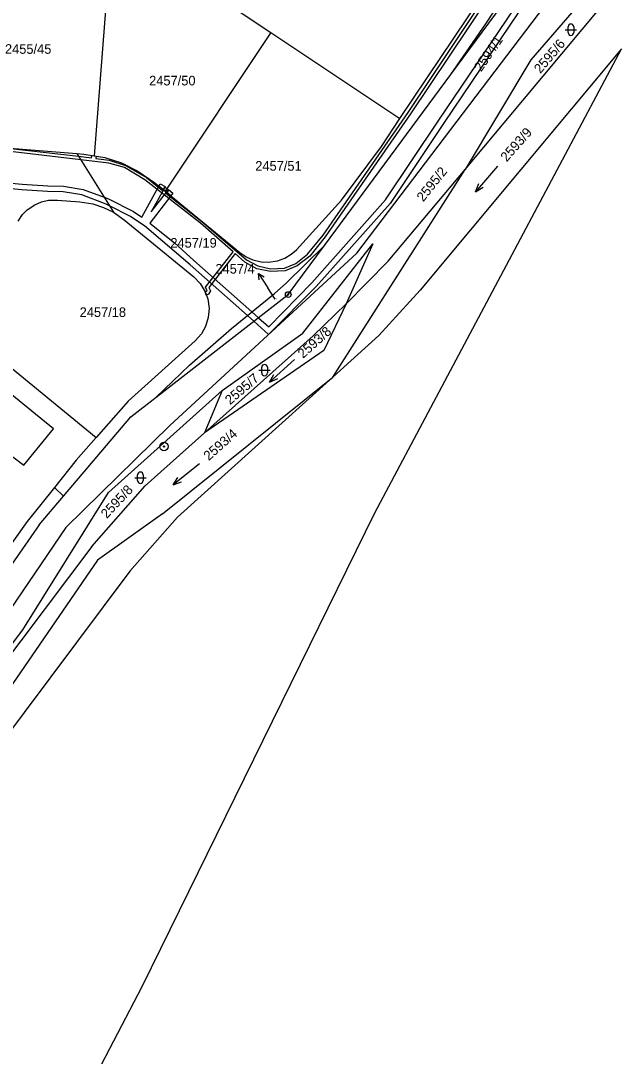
# Model space of a CAD drawing. Extents: x -755819 to -753140, y -1169796 to -1166000.
# Drawn here: x -754981.2 to -754875.9, y -1168824.4 to -1168641 of the extents above; entities that cross this region are included whole.
import ezdxf

# ---------------------------------------------------------------- set-up
doc = ezdxf.new("R2010")
doc.units = 0
for name, color, linetype in [('Vrstva 1', 7, 'Continuous'), ('Vrstva 16', 7, 'Continuous'), ('Vrstva 18', 7, 'Continuous'), ('Vrstva 24', 7, 'Continuous'), ('Vrstva 25', 7, 'Continuous'), ('Vrstva 27', 7, 'Continuous'), ('Vrstva 6', 7, 'Continuous')]:
    doc.layers.add(name, color=color, linetype=linetype)

msp = doc.modelspace()

# ---------------------------------------------------------------- linework, layer by layer
at = {"layer": 'Vrstva 1'}
for p, q in [((-754965, -1168624.3), (-754968.21, -1168664.9)), ((-754965, -1168624.3), (-754936.89, -1168643.07)), ((-754905.02, -1168650.51), (-754890.42, -1168630.76)), ((-754914.03, -1168658.33), (-754896.75, -1168632.46)), ((-754921.66, -1168682.14), (-754886.53, -1168635.92)), ((-754898.8, -1168641.53), (-754894.06, -1168634.26)), ((-754902.48, -1168667.31), (-754878.42, -1168638.6)), ((-754905.02, -1168650.51), (-754898.8, -1168641.53)), ((-754936.89, -1168643.07), (-754955.65, -1168671.16)), ((-754936.89, -1168643.07), (-754914.03, -1168658.33)), ((-754874.8, -1168645.93), (-754910.46, -1168688.7)), ((-754927.41, -1168680.82), (-754905.02, -1168650.51)), ((-754917.32, -1168663.26), (-754914.03, -1168658.33)), ((-754991.09, -1168662.93), (-754971.26, -1168664.5)), ((-754924.38, -1168672.79), (-754917.32, -1168663.26)), ((-754971.26, -1168664.5), (-754970.04, -1168664.6)), ((-754970.04, -1168664.6), (-754968.21, -1168664.9)), ((-754968.21, -1168664.9), (-754966.32, -1168665.21)), ((-754966.32, -1168665.21), (-754963.34, -1168666.17)), ((-754963.34, -1168666.17), (-754960.45, -1168667.61)), ((-754960.45, -1168667.61), (-754957.43, -1168669.69)), ((-754916.1, -1168683.57), (-754902.48, -1168667.31)), ((-754957.43, -1168669.69), (-754955.65, -1168671.16)), ((-754955.65, -1168671.16), (-754942.42, -1168682.05)), ((-754980.88, -1168675.32), (-754980.04, -1168674.48)), ((-754980.04, -1168674.48), (-754978.71, -1168673.58)), ((-754978.71, -1168673.58), (-754977.54, -1168673.08)), ((-754977.54, -1168673.08), (-754976.3, -1168672.79)), ((-754976.3, -1168672.79), (-754974.72, -1168672.75)), ((-754974.72, -1168672.75), (-754970.71, -1168673.07)), ((-754970.71, -1168673.07), (-754968.45, -1168673.43)), ((-754968.45, -1168673.43), (-754966.52, -1168674.05)), ((-754966.52, -1168674.05), (-754964.8, -1168674.89)), ((-754932.36, -1168681.58), (-754924.38, -1168672.79)), ((-754981.67, -1168676.47), (-754980.88, -1168675.32)), ((-754964.8, -1168674.89), (-754962.86, -1168676.25)), ((-754962.86, -1168676.25), (-754950.57, -1168686.34)), ((-754934.18, -1168687.45), (-754927.41, -1168680.82)), ((-754933.82, -1168689.49), (-754927.41, -1168680.82)), ((-754933.29, -1168682.35), (-754932.36, -1168681.58)), ((-754921.66, -1168682.14), (-754954.8, -1168712.67)), ((-754942.42, -1168682.05), (-754941.3, -1168682.81)), ((-754941.3, -1168682.81), (-754940.08, -1168683.35)), ((-754940.08, -1168683.35), (-754938.62, -1168683.7)), ((-754938.62, -1168683.7), (-754937.3, -1168683.75)), ((-754937.3, -1168683.75), (-754935.72, -1168683.49)), ((-754935.72, -1168683.49), (-754934.42, -1168683.02)), ((-754934.42, -1168683.02), (-754933.29, -1168682.35)), ((-754923.54, -1168691.15), (-754916.1, -1168683.57)), ((-754950.57, -1168686.34), (-754949.42, -1168687.54)), ((-754949.42, -1168687.54), (-754948.54, -1168689.01)), ((-754948.54, -1168689.01), (-754948.09, -1168690.25)), ((-754936.24, -1168689.31), (-754934.18, -1168687.45)), ((-754910.46, -1168688.7), (-754917.78, -1168696.72)), ((-754957.2, -1168707.64), (-754933.82, -1168689.49)), ((-754948.09, -1168690.25), (-754947.84, -1168691.96)), ((-754943.88, -1168695.53), (-754936.24, -1168689.31)), ((-754947.84, -1168691.96), (-754947.98, -1168693.58)), ((-754929.41, -1168696.79), (-754923.54, -1168691.15)), ((-754947.98, -1168693.58), (-754948.48, -1168695.15)), ((-754951.29, -1168701.98), (-754943.88, -1168695.53)), ((-754949.2, -1168696.43), (-754950.31, -1168697.7)), ((-754948.48, -1168695.15), (-754949.2, -1168696.43)), ((-754950.31, -1168697.7), (-754962.17, -1168708.4)), ((-754948.66, -1168713.98), (-754929.41, -1168696.79)), ((-754917.78, -1168696.72), (-754923.98, -1168702.38)), ((-754987.51, -1168698.71), (-754967.85, -1168714.83)), ((-754957.2, -1168707.64), (-754951.29, -1168701.98)), ((-754975.38, -1168713.27), (-754987.71, -1168703.29)), ((-754923.98, -1168702.38), (-754925.91, -1168704.12)), ((-754925.91, -1168704.12), (-754953.45, -1168728.91)), ((-754962.17, -1168708.4), (-754967.85, -1168714.83)), ((-754961.69, -1168711.13), (-754957.2, -1168707.64)), ((-754973.63, -1168725.21), (-754961.69, -1168711.13)), ((-754954.8, -1168712.67), (-754973.23, -1168730.75)), ((-754987.2, -1168714.79), (-754980.67, -1168719.73)), ((-754980.67, -1168719.73), (-754975.38, -1168713.27)), ((-754967.85, -1168714.83), (-754971.38, -1168718.82)), ((-754959.16, -1168723.35), (-754948.66, -1168713.98)), ((-754971.38, -1168718.82), (-754975.23, -1168723.66)), ((-754975.23, -1168723.66), (-754980.04, -1168729.71)), ((-754968.64, -1168734.13), (-754959.16, -1168723.35)), ((-754977.94, -1168730.29), (-754973.63, -1168725.21)), ((-754961.91, -1168738.51), (-754953.45, -1168728.91)), ((-754977.94, -1168730.29), (-755006.93, -1168771.76)), ((-754973.23, -1168730.75), (-754995.03, -1168762.88)), ((-754980.04, -1168729.71), (-754986.02, -1168738.02)), ((-754968.64, -1168734.13), (-755029.55, -1168814.93)), ((-754961.91, -1168738.51), (-755037.68, -1168839.75))]:
    msp.add_line(p, q, dxfattribs=at)
at = {"layer": 'Vrstva 16'}
for p in [(-754939.07, -1168685.78), (-754936.14, -1168690.33)]:
    msp.add_line(p, (-754937.45, -1168688.3), dxfattribs=at)
msp.add_lwpolyline([(-754938.95, -1168686.89), (-754939.07, -1168685.78), (-754938.11, -1168686.35)], dxfattribs=at)
at = {"layer": 'Vrstva 24'}
for centre, radius in [((-754933.82, -1168689.49), 0.5), ((-754933.82, -1168689.49), 0.1), ((-754955.83, -1168716.4), 0.75), ((-754955.83, -1168716.4), 0.1)]:
    msp.add_circle(centre, radius, dxfattribs=at)
at = {"layer": 'Vrstva 25'}
for p, q in [((-754884.74, -1168642.57), (-754882.74, -1168642.57)), ((-754884.24, -1168643.07), (-754884.24, -1168642.07)), ((-754883.24, -1168642.07), (-754883.24, -1168643.07)), ((-754939.01, -1168702.88), (-754937.01, -1168702.88)), ((-754938.51, -1168703.38), (-754938.51, -1168702.38)), ((-754937.51, -1168702.38), (-754937.51, -1168703.38)), ((-754961.01, -1168721.94), (-754959.01, -1168721.94)), ((-754960.51, -1168722.44), (-754960.51, -1168721.44)), ((-754959.51, -1168721.44), (-754959.51, -1168722.44))]:
    msp.add_line(p, q, dxfattribs=at)
for points in [[(-754896.76, -1168666.73), (-754900.64, -1168671.31), (-754899.29, -1168670.49)], [(-754900.64, -1168671.31), (-754900.05, -1168669.84)], [(-754932.71, -1168700.98), (-754937.13, -1168705.04), (-754935.69, -1168704.39)], [(-754937.13, -1168705.04), (-754936.36, -1168703.66)], [(-754949.53, -1168719.46), (-754954.21, -1168723.22), (-754952.73, -1168722.67)], [(-754954.21, -1168723.22), (-754953.35, -1168721.89)]]:
    msp.add_lwpolyline(points, dxfattribs=at)
for centre, start, end in [((-754883.74, -1168642.07), 0, 180), ((-754883.74, -1168643.07), 180, 0), ((-754938.01, -1168702.38), 0, 180), ((-754938.01, -1168703.38), 180, 0), ((-754960.01, -1168721.44), 0, 180), ((-754960.01, -1168722.44), 180, 0)]:
    msp.add_arc(centre, 0.5, start, end, dxfattribs=at)
at = {"layer": 'Vrstva 27'}
for p, q in [((-754912.6, -1168657.21), (-754896.83, -1168633.62)), ((-754895.85, -1168633.06), (-754912.18, -1168657.49)), ((-754907.17, -1168658.61), (-754892.01, -1168636.16)), ((-754890.89, -1168636.28), (-754906.33, -1168659.17)), ((-754927.66, -1168678.96), (-754912.6, -1168657.21)), ((-754912.18, -1168657.49), (-754927.26, -1168679.26)), ((-754916.58, -1168672.73), (-754907.17, -1168658.61)), ((-754906.33, -1168659.17), (-754915.78, -1168673.35)), ((-754983.49, -1168663.53), (-754970.95, -1168664.99)), ((-754970.57, -1168665.62), (-754983.53, -1168664.08)), ((-754970.95, -1168664.99), (-754968.66, -1168665.26)), ((-754968.66, -1168665.26), (-754968.62, -1168664.83)), ((-754968.62, -1168664.83), (-754968.21, -1168664.9)), ((-754968.21, -1168664.9), (-754967.83, -1168664.96)), ((-754967.83, -1168664.96), (-754967.89, -1168665.36)), ((-754967.89, -1168665.36), (-754965.53, -1168665.71)), ((-754965.63, -1168666.2), (-754970.57, -1168665.62)), ((-754962.83, -1168667.01), (-754965.63, -1168666.2)), ((-754965.53, -1168665.71), (-754962.65, -1168666.6)), ((-754959.23, -1168669.19), (-754962.83, -1168667.01)), ((-754962.65, -1168666.6), (-754958.95, -1168668.78)), ((-754958.95, -1168668.78), (-754956.11, -1168671.07)), ((-754987.58, -1168669.29), (-754980.94, -1168669.93)), ((-754981.01, -1168670.93), (-754987.24, -1168670.33)), ((-754980.94, -1168669.93), (-754976.42, -1168670.25)), ((-754976.42, -1168670.25), (-754973.64, -1168670.3)), ((-754973.64, -1168670.3), (-754970.14, -1168670.88)), ((-754970.14, -1168670.88), (-754966.43, -1168672.26)), ((-754959.74, -1168675.8), (-754956.73, -1168670.27)), ((-754949.39, -1168676.84), (-754959.23, -1168669.19)), ((-754956.73, -1168670.27), (-754956.51, -1168669.87)), ((-754956.73, -1168670.27), (-754955.96, -1168670.9)), ((-754955.94, -1168670.92), (-754956.73, -1168670.27)), ((-754956.51, -1168669.87), (-754955.63, -1168670.35)), ((-754956.11, -1168671.07), (-754955.96, -1168670.9)), ((-754955.96, -1168670.9), (-754955.63, -1168670.48)), ((-754955.34, -1168671.41), (-754955.96, -1168670.9)), ((-754955.96, -1168670.9), (-754955.65, -1168671.16)), ((-754955.96, -1168670.9), (-754955.94, -1168670.92)), ((-754955.63, -1168670.35), (-754955.94, -1168670.92)), ((-754955.63, -1168670.48), (-754955.35, -1168670.71)), ((-754955.41, -1168671.35), (-754955.06, -1168670.89)), ((-754955.35, -1168670.71), (-754955.01, -1168670.98)), ((-754955.06, -1168670.89), (-754954.26, -1168671.5)), ((-754976.46, -1168671.25), (-754981.01, -1168670.93)), ((-754973.72, -1168671.3), (-754976.46, -1168671.25)), ((-754970.4, -1168671.85), (-754973.72, -1168671.3)), ((-754966.09, -1168673.46), (-754970.4, -1168671.85)), ((-754966.43, -1168672.26), (-754965.69, -1168672.54)), ((-754965.69, -1168672.54), (-754961.26, -1168674.78)), ((-754954.64, -1168671.99), (-754958.33, -1168676.82)), ((-754955.94, -1168670.92), (-754958.08, -1168674.85)), ((-754958.08, -1168674.85), (-754955.41, -1168671.35)), ((-754955.65, -1168671.16), (-754955.34, -1168671.41)), ((-754955.34, -1168671.41), (-754955.5, -1168671.55)), ((-754955.5, -1168671.55), (-754949.13, -1168676.53)), ((-754955.41, -1168671.35), (-754954.64, -1168671.99)), ((-754954.64, -1168671.99), (-754955.41, -1168671.35)), ((-754955.01, -1168670.98), (-754955.34, -1168671.41)), ((-754954.26, -1168671.5), (-754954.64, -1168671.99)), ((-754929.62, -1168687.39), (-754916.58, -1168672.73)), ((-754965.51, -1168673.76), (-754966.09, -1168673.46)), ((-754961.78, -1168675.64), (-754965.51, -1168673.76)), ((-754915.78, -1168673.35), (-754928.88, -1168688.07)), ((-754959.91, -1168676.89), (-754961.78, -1168675.64)), ((-754961.26, -1168674.78), (-754959.74, -1168675.8)), ((-754959.28, -1168677.34), (-754959.91, -1168676.89)), ((-754951.22, -1168684.2), (-754959.28, -1168677.34)), ((-754958.33, -1168676.82), (-754953.97, -1168680.35)), ((-754943.58, -1168681.92), (-754949.39, -1168676.84)), ((-754949.13, -1168676.53), (-754941.22, -1168683.31)), ((-754930.38, -1168682.32), (-754927.66, -1168678.96)), ((-754927.26, -1168679.26), (-754930.02, -1168682.68)), ((-754953.97, -1168680.35), (-754950.56, -1168683.46)), ((-754948.48, -1168688.2), (-754943.58, -1168681.92)), ((-754950.56, -1168683.46), (-754940.25, -1168692.57)), ((-754943.2, -1168682.24), (-754947.9, -1168688.26)), ((-754941.5, -1168683.73), (-754943.2, -1168682.24)), ((-754939.37, -1168684.91), (-754941.5, -1168683.73)), ((-754941.22, -1168683.31), (-754939.19, -1168684.43)), ((-754932.47, -1168683.97), (-754930.38, -1168682.32)), ((-754930.02, -1168682.68), (-754932.21, -1168684.41)), ((-754941.06, -1168693.23), (-754951.22, -1168684.2)), ((-754936.98, -1168685.43), (-754939.37, -1168684.91)), ((-754939.19, -1168684.43), (-754936.94, -1168684.93)), ((-754934.35, -1168685.29), (-754936.98, -1168685.43)), ((-754936.94, -1168684.93), (-754934.47, -1168684.79)), ((-754934.47, -1168684.79), (-754932.47, -1168683.97)), ((-754932.21, -1168684.41), (-754934.35, -1168685.29)), ((-754937.28, -1168695.19), (-754929.62, -1168687.39)), ((-754948.54, -1168689.01), (-754948.18, -1168688.83)), ((-754948.33, -1168689.58), (-754948.54, -1168689.01)), ((-754948.18, -1168688.83), (-754948.48, -1168688.2)), ((-754947.61, -1168688.82), (-754947.94, -1168689.41)), ((-754947.9, -1168688.26), (-754947.61, -1168688.82)), ((-754928.88, -1168688.07), (-754937.31, -1168696.56)), ((-754947.94, -1168689.41), (-754948.33, -1168689.58)), ((-754940.25, -1168692.57), (-754939.1, -1168693.59)), ((-754939.93, -1168694.23), (-754941.06, -1168693.23)), ((-754937.31, -1168696.56), (-754939.93, -1168694.23)), ((-754939.1, -1168693.59), (-754937.28, -1168695.19))]:
    msp.add_line(p, q, dxfattribs=at)
at = {"layer": 'Vrstva 6'}
for p, q in [((-754878.91, -1168634.04), (-754890.83, -1168647.93)), ((-754918.51, -1168728.16), (-754874.8, -1168645.93)), ((-754890.83, -1168647.93), (-754902.48, -1168667.31)), ((-754971.26, -1168664.5), (-754964.8, -1168674.89)), ((-754925.91, -1168704.12), (-754902.48, -1168667.31)), ((-754931.24, -1168696.36), (-754918.84, -1168680.5)), ((-754918.84, -1168680.5), (-754923.54, -1168691.15)), ((-754923.54, -1168691.15), (-754927.54, -1168699.38)), ((-754945.51, -1168706.48), (-754931.24, -1168696.36)), ((-754927.54, -1168699.38), (-754948.66, -1168713.98)), ((-754956.1, -1168728.32), (-754925.91, -1168704.12)), ((-754965.68, -1168724.54), (-754945.51, -1168706.48)), ((-754945.51, -1168706.48), (-754948.66, -1168713.98)), ((-754975.23, -1168723.66), (-754973.63, -1168725.21)), ((-754980.85, -1168748.86), (-754965.68, -1168724.54)), ((-754956.1, -1168728.32), (-754967.63, -1168736.57)), ((-754959.71, -1168812.1), (-754918.51, -1168728.16)), ((-754967.63, -1168736.57), (-754989.16, -1168767.86)), ((-754997.68, -1168771.19), (-754980.85, -1168748.86)), ((-754993.59, -1168876.92), (-754959.71, -1168812.1))]:
    msp.add_line(p, q, dxfattribs=at)

# ---------------------------------------------------------------- texts
at = {"layer": 'Vrstva 16'}
msp.add_text('2457/4', height=1.7, dxfattribs=at).set_placement((-754946.72, -1168685.78))
at = {"layer": 'Vrstva 18'}
for s, height, p in [('2455/45', 1.7, (-754984, -1168646.84)), ('2457/50', 1.7, (-754958.46, -1168652.44)), ('2457/51', 1.7, (-754939.66, -1168667.55)), ('2457/19', 1.7, (-754954.7, -1168681.18)), ('2457/4', 0.1, (-754936.13, -1168690.33)), ('2457/18', 1.7, (-754970.77, -1168693.46))]:
    msp.add_text(s, height=height, dxfattribs=at).set_placement(p)
for s, rotation, p in [('2594/1', 55.5196, (-754899.64, -1168650.12)), ('2595/6', 49.5036, (-754889.15, -1168650.43)), ('2593/9', 48.5868, (-754895.11, -1168666.07)), ('2595/2', 51.2797, (-754909.9, -1168673.16)), ('2593/8', 41.7113, (-754931.21, -1168700.89)), ('2595/7', 40.5081, (-754944.13, -1168709.11)), ('2593/4', 41.4248, (-754947.9, -1168719)), ('2595/8', 46.8107, (-754965.96, -1168729.27))]:
    msp.add_text(s, height=1.7, rotation=rotation, dxfattribs=at).set_placement(p)

doc.saveas('drawing.dxf')
